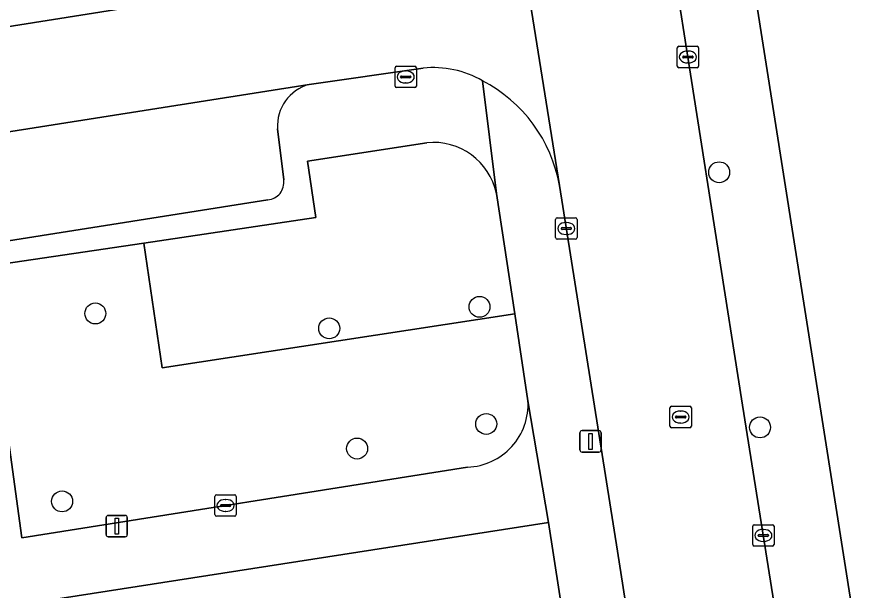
# Model space of a CAD drawing. Extents: x 160077 to 160948, y 386481 to 387498.
# Drawn here: x 160243.34 to 160283.4, y 387295.04 to 387321.86 of the extents above; entities that cross this region are included whole.
import ezdxf

# ---------------------------------------------------------------- set-up
doc = ezdxf.new("R2010")
doc.units = 0
for name, color, linetype in [('IMGEO_Boom', 7, 'Continuous'), ('IMGEO_Erf', 7, 'Continuous'), ('IMGEO_Groenvoorziening', 7, 'Continuous'), ('IMGEO_Kolk', 7, 'Continuous'), ('IMGEO_Lichtmast', 7, 'Continuous'), ('IMGEO_Parkeervlak_open', 7, 'Continuous'), ('IMGEO_Rijbaan_lokaal_open', 7, 'Continuous'), ('IMGEO_Rioolput', 7, 'Continuous'), ('IMGEO_Voetpad_open', 7, 'Continuous')]:
    doc.layers.add(name, color=color, linetype=linetype)

msp = doc.modelspace()

# ---------------------------------------------------------------- linework, layer by layer
at = {"layer": 'IMGEO_Boom'}
for centre in [(160276.167, 387314.609), (160264.96, 387308.317), (160246.995, 387308.009), (160257.932, 387307.312), (160265.274, 387302.84), (160278.077, 387302.682), (160259.236, 387301.691), (160245.441, 387299.221)]:
    msp.add_circle(centre, 0.489, dxfattribs=at)
at = {"layer": 'IMGEO_Erf'}
for points in [[(160301.814, 387326.925), (160277.816, 387323.142), (160287.045, 387264.59)], [(160268.179, 387298.227), (160244.041, 387294.473), (160244.935, 387288.727), (160247.466, 387289.115), (160248.12, 387284.853), (160245.589, 387284.465), (160249.833, 387256.711), (160251.499, 387253.52), (160254.584, 387248.579), (160256.86, 387250), (160272.398, 387259.702)], [(160273.704, 387262.548), (160268.179, 387298.227)]]:
    msp.add_lwpolyline(points, dxfattribs=at)
at = {"layer": 'IMGEO_Groenvoorziening'}
for points in [[(160262.495, 387315.99), (160256.918, 387315.132), (160257.302, 387312.495), (160249.267, 387311.299), (160250.122, 387305.473), (160266.61, 387307.984), (160265.755, 387313.62)], [(160266.61, 387307.984), (160250.122, 387305.473), (160249.267, 387311.299), (160241.755, 387310.181), (160241.834, 387309.64), (160242.607, 387304.329), (160242.884, 387302.425), (160243.552, 387297.522), (160264.405, 387300.824)], [(160267.225, 387303.929), (160266.61, 387307.984)]]:
    msp.add_lwpolyline(points, dxfattribs=at)
for centre, radius, start, end in [((160262.806, 387312.991), 3.015, 12.0367, 95.9295), ((160264.298, 387303.754), 2.932, 272.0924, 3.4154)]:
    msp.add_arc(centre, radius, start, end, dxfattribs=at)
at = {"layer": 'IMGEO_Kolk'}
for p, q in [((160274.204, 387319.574), (160274.204, 387320.426)), ((160274.279, 387320.5), (160275.131, 387320.5)), ((160274.692, 387320.28), (160274.717, 387320.28)), ((160275.205, 387320.426), (160275.205, 387319.574)), ((160274.463, 387319.994), (160274.463, 387320.006)), ((160274.901, 387319.957), (160274.503, 387319.957)), ((160274.506, 387320.043), (160274.904, 387320.043)), ((160274.947, 387320.006), (160274.947, 387319.994)), ((160261.01, 387318.642), (160261.01, 387319.494)), ((160261.085, 387319.568), (160261.937, 387319.568)), ((160262.011, 387319.494), (160262.011, 387318.642)), ((160275.131, 387319.5), (160274.279, 387319.5)), ((160274.715, 387319.72), (160274.69, 387319.72)), ((160261.312, 387319.111), (160261.71, 387319.111)), ((160261.498, 387319.348), (160261.523, 387319.348)), ((160261.269, 387319.062), (160261.269, 387319.074)), ((160261.707, 387319.025), (160261.309, 387319.025)), ((160261.521, 387318.788), (160261.496, 387318.788)), ((160261.753, 387319.074), (160261.753, 387319.062)), ((160261.937, 387318.568), (160261.085, 387318.568)), ((160268.52, 387311.554), (160268.52, 387312.406)), ((160268.595, 387312.48), (160269.447, 387312.48)), ((160269.521, 387312.406), (160269.521, 387311.554)), ((160268.779, 387311.974), (160268.779, 387311.986)), ((160269.217, 387311.937), (160268.819, 387311.937)), ((160268.822, 387312.023), (160269.22, 387312.023)), ((160269.008, 387312.26), (160269.033, 387312.26)), ((160269.263, 387311.986), (160269.263, 387311.974)), ((160269.447, 387311.48), (160268.595, 387311.48)), ((160269.031, 387311.7), (160269.006, 387311.7)), ((160252.584, 387298.604), (160252.584, 387299.456)), ((160252.659, 387299.53), (160253.511, 387299.53)), ((160253.585, 387299.456), (160253.585, 387298.604)), ((160252.886, 387299.073), (160253.284, 387299.073)), ((160253.072, 387299.31), (160253.097, 387299.31)), ((160252.843, 387299.024), (160252.843, 387299.036)), ((160253.281, 387298.987), (160252.883, 387298.987)), ((160253.095, 387298.75), (160253.07, 387298.75)), ((160253.327, 387299.036), (160253.327, 387299.024)), ((160253.511, 387298.53), (160252.659, 387298.53)), ((160277.734, 387297.203), (160277.734, 387298.055)), ((160277.809, 387298.129), (160278.661, 387298.129)), ((160278.222, 387297.909), (160278.247, 387297.909)), ((160278.735, 387298.055), (160278.735, 387297.203)), ((160277.993, 387297.623), (160277.993, 387297.635)), ((160278.431, 387297.586), (160278.033, 387297.586)), ((160278.036, 387297.672), (160278.434, 387297.672)), ((160278.477, 387297.635), (160278.477, 387297.623)), ((160278.661, 387297.129), (160277.809, 387297.129)), ((160278.245, 387297.349), (160278.22, 387297.349))]:
    msp.add_line(p, q, dxfattribs=at)
for points in [[(160274.204, 387319.574), (160274.204, 387320.426)], [(160274.279, 387320.5), (160275.131, 387320.5)], [(160275.205, 387320.426), (160275.205, 387319.574)], [(160261.01, 387318.642), (160261.01, 387319.494)], [(160261.085, 387319.568), (160261.937, 387319.568)], [(160262.011, 387319.494), (160262.011, 387318.642)], [(160275.131, 387319.5), (160274.279, 387319.5)], [(160261.937, 387318.568), (160261.085, 387318.568)], [(160268.52, 387311.554), (160268.52, 387312.406)], [(160268.595, 387312.48), (160269.447, 387312.48)], [(160269.521, 387312.406), (160269.521, 387311.554)], [(160269.447, 387311.48), (160268.595, 387311.48)], [(160252.584, 387298.604), (160252.584, 387299.456)], [(160252.659, 387299.53), (160253.511, 387299.53)], [(160253.585, 387299.456), (160253.585, 387298.604)], [(160253.511, 387298.53), (160252.659, 387298.53)], [(160277.734, 387297.203), (160277.734, 387298.055)], [(160277.809, 387298.129), (160278.661, 387298.129)], [(160278.735, 387298.055), (160278.735, 387297.203)], [(160278.661, 387297.129), (160277.809, 387297.129)]]:
    msp.add_lwpolyline(points, dxfattribs=at)
for centre, radius, start, end in [((160274.281, 387320.424), 0.0765, 91.552, 178.448), ((160274.281, 387320.424), 0.0765, 91.552, 178.448), ((160275.129, 387320.424), 0.0765, 1.552, 88.448), ((160275.129, 387320.424), 0.0765, 1.552, 88.448), ((160274.503, 387320.003), 0.0403, 85.8775, 175.7526), ((160274.5, 387319.993), 0.0366, 178.938, 274.7102), ((160274.904, 387320), 0.043, 264.8664, 352.4533), ((160274.908, 387320.005), 0.0386, 1.7309, 96.639), ((160261.087, 387319.492), 0.0765, 91.552, 178.448), ((160261.087, 387319.492), 0.0765, 91.552, 178.448), ((160261.935, 387319.492), 0.0765, 1.552, 88.448), ((160261.935, 387319.492), 0.0765, 1.552, 88.448), ((160274.281, 387319.576), 0.0765, 181.552, 268.448), ((160274.281, 387319.576), 0.0765, 181.552, 268.448), ((160275.129, 387319.576), 0.0765, 271.552, 358.448), ((160275.129, 387319.576), 0.0765, 271.552, 358.448), ((160261.309, 387319.071), 0.0403, 85.8775, 175.7526), ((160261.714, 387319.073), 0.0386, 1.7309, 96.639), ((160261.306, 387319.061), 0.0366, 178.938, 274.7102), ((160261.71, 387319.068), 0.043, 264.8664, 352.4533), ((160261.087, 387318.644), 0.0765, 181.552, 268.448), ((160261.087, 387318.644), 0.0765, 181.552, 268.448), ((160261.935, 387318.644), 0.0765, 271.552, 358.448), ((160261.935, 387318.644), 0.0765, 271.552, 358.448), ((160268.597, 387312.404), 0.0765, 91.552, 178.448), ((160268.597, 387312.404), 0.0765, 91.552, 178.448), ((160269.445, 387312.404), 0.0765, 1.552, 88.448), ((160269.445, 387312.404), 0.0765, 1.552, 88.448), ((160268.819, 387311.983), 0.0403, 85.8775, 175.7526), ((160268.816, 387311.973), 0.0366, 178.938, 274.7102), ((160269.22, 387311.98), 0.043, 264.8664, 352.4533), ((160269.224, 387311.985), 0.0386, 1.7309, 96.639), ((160268.597, 387311.556), 0.0765, 181.552, 268.448), ((160268.597, 387311.556), 0.0765, 181.552, 268.448), ((160269.445, 387311.556), 0.0765, 271.552, 358.448), ((160269.445, 387311.556), 0.0765, 271.552, 358.448), ((160252.661, 387299.454), 0.0765, 91.552, 178.448), ((160252.661, 387299.454), 0.0765, 91.552, 178.448), ((160253.509, 387299.454), 0.0765, 1.552, 88.448), ((160253.509, 387299.454), 0.0765, 1.552, 88.448), ((160252.883, 387299.033), 0.0403, 85.8775, 175.7526), ((160253.288, 387299.035), 0.0386, 1.7309, 96.639), ((160252.88, 387299.023), 0.0366, 178.938, 274.7102), ((160253.284, 387299.03), 0.043, 264.8664, 352.4533), ((160252.661, 387298.606), 0.0765, 181.552, 268.448), ((160252.661, 387298.606), 0.0765, 181.552, 268.448), ((160253.509, 387298.606), 0.0765, 271.552, 358.448), ((160253.509, 387298.606), 0.0765, 271.552, 358.448), ((160277.811, 387298.053), 0.0765, 91.552, 178.448), ((160277.811, 387298.053), 0.0765, 91.552, 178.448), ((160278.659, 387298.053), 0.0765, 1.552, 88.448), ((160278.659, 387298.053), 0.0765, 1.552, 88.448), ((160278.033, 387297.632), 0.0403, 85.8775, 175.7526), ((160278.03, 387297.622), 0.0366, 178.938, 274.7102), ((160278.434, 387297.629), 0.043, 264.8664, 352.4533), ((160278.438, 387297.634), 0.0386, 1.7309, 96.639), ((160277.811, 387297.205), 0.0765, 181.552, 268.448), ((160277.811, 387297.205), 0.0765, 181.552, 268.448), ((160278.659, 387297.205), 0.0765, 271.552, 358.448), ((160278.659, 387297.205), 0.0765, 271.552, 358.448)]:
    msp.add_arc(centre, radius, start, end, dxfattribs=at)
for centre, major_axis, ratio, start_param, end_param in [((160274.691, 387320), (-0.387, 0.002), 0.722429, 4.712389, 7.853982), ((160274.716, 387320), (-0.39, 0.002), 0.717154, 1.570796, 4.712389), ((160261.497, 387319.068), (-0.387, 0.002), 0.722429, 4.712389, 7.853982), ((160261.522, 387319.068), (-0.39, 0.002), 0.717154, 1.570796, 4.712389), ((160269.007, 387311.98), (-0.387, 0.002), 0.722429, 4.712389, 7.853982), ((160269.032, 387311.98), (-0.39, 0.002), 0.717154, 1.570796, 4.712389), ((160253.071, 387299.03), (-0.387, 0.002), 0.722429, 4.712389, 7.853982), ((160253.096, 387299.03), (-0.39, 0.002), 0.717154, 1.570796, 4.712389), ((160278.221, 387297.629), (-0.387, 0.002), 0.722429, 4.712389, 7.853982), ((160278.246, 387297.629), (-0.39, 0.002), 0.717154, 1.570796, 4.712389)]:
    msp.add_ellipse(centre, major_axis=major_axis, ratio=ratio, start_param=start_param, end_param=end_param, dxfattribs=at)
at = {"layer": 'IMGEO_Lichtmast'}
for p, q in [((160269.657, 387301.628), (160269.657, 387302.428)), ((160269.657, 387302.428), (160269.657, 387301.628)), ((160269.757, 387302.528), (160270.547, 387302.528)), ((160270.547, 387302.528), (160269.757, 387302.528)), ((160270.647, 387302.428), (160270.647, 387301.628)), ((160270.647, 387301.628), (160270.647, 387302.428)), ((160270.547, 387301.528), (160269.757, 387301.528)), ((160269.757, 387301.528), (160270.547, 387301.528)), ((160247.501, 387297.666), (160247.501, 387298.466)), ((160247.501, 387298.466), (160247.501, 387297.666)), ((160247.601, 387298.566), (160248.391, 387298.566)), ((160248.391, 387298.566), (160247.601, 387298.566)), ((160248.491, 387298.466), (160248.491, 387297.666)), ((160248.491, 387297.666), (160248.491, 387298.466)), ((160248.391, 387297.566), (160247.601, 387297.566)), ((160247.601, 387297.566), (160248.391, 387297.566))]:
    msp.add_line(p, q, dxfattribs=at)
for points in [[(160270.077, 387302.403), (160270.227, 387302.403), (160270.227, 387301.653), (160270.077, 387301.653), (160270.077, 387302.403)], [(160247.921, 387298.441), (160248.071, 387298.441), (160248.071, 387297.691), (160247.921, 387297.691), (160247.921, 387298.441)]]:
    msp.add_lwpolyline(points, dxfattribs=at)
for centre, start, end in [((160269.757, 387302.428), 90, 180), ((160269.757, 387302.428), 90, 180), ((160270.547, 387302.428), 0, 90), ((160270.547, 387302.428), 360, 90), ((160269.757, 387301.628), 180, 270), ((160269.757, 387301.628), 180, 270), ((160270.547, 387301.628), 270, 0), ((160270.547, 387301.628), 270, 0), ((160247.601, 387298.466), 90, 180), ((160247.601, 387298.466), 90, 180), ((160248.391, 387298.466), 0, 90), ((160248.391, 387298.466), 360, 90), ((160247.601, 387297.666), 180, 270), ((160247.601, 387297.666), 180, 270), ((160248.391, 387297.666), 270, 0), ((160248.391, 387297.666), 270, 0)]:
    msp.add_arc(centre, 0.1, start, end, dxfattribs=at)
at = {"layer": 'IMGEO_Parkeervlak_open'}
for points in [[(160256.989, 387318.714), (160196.527, 387309.19)], [(160255.802, 387314.249), (160255.516, 387316.647)], [(160183.569, 387302.016), (160255.062, 387313.319)]]:
    msp.add_lwpolyline(points, dxfattribs=at)
for centre, radius, start, end in [((160257.509, 387316.785), 1.998, 105.0872, 183.9634), ((160254.988, 387314.137), 0.822, 275.1622, 7.8193)]:
    msp.add_arc(centre, radius, start, end, dxfattribs=at)
at = {"layer": 'IMGEO_Rijbaan_lokaal_open'}
msp.add_lwpolyline([(160277.217, 387304.02), (160273.892, 387325.164), (160273.299, 387328.934), (160272.796, 387332.128), (160265.973, 387331.055), (160268.704, 387313.984), (160271.418, 387296.886), (160274.828, 387275.015), (160281.66, 387276.081)], close=True, dxfattribs=at)
for points in [[(160268.704, 387313.984), (160265.973, 387331.055)], [(160261.761, 387324.424), (160231.152, 387319.558), (160178.484, 387311.5), (160179.39, 387306.487), (160196.527, 387309.19), (160256.989, 387318.714)], [(160256.989, 387318.714), (160262.324, 387319.479)]]:
    msp.add_lwpolyline(points, dxfattribs=at)
for centre, radius, start, end in [((160262.802, 387314.923), 4.581, 59.9688, 95.9914), ((160261.926, 387312.777), 6.885, 10.0982, 62.5916)]:
    msp.add_arc(centre, radius, start, end, dxfattribs=at)
at = {"layer": 'IMGEO_Rioolput'}
for p, q in [((160273.865, 387302.74), (160273.865, 387303.592)), ((160273.94, 387303.666), (160274.792, 387303.666)), ((160274.866, 387303.592), (160274.866, 387302.74)), ((160274.124, 387303.16), (160274.124, 387303.172)), ((160274.562, 387303.123), (160274.164, 387303.123)), ((160274.167, 387303.209), (160274.565, 387303.209)), ((160274.353, 387303.446), (160274.378, 387303.446)), ((160274.608, 387303.172), (160274.608, 387303.16)), ((160274.792, 387302.666), (160273.94, 387302.666)), ((160274.376, 387302.886), (160274.351, 387302.886))]:
    msp.add_line(p, q, dxfattribs=at)
for points in [[(160273.865, 387302.74), (160273.865, 387303.592)], [(160273.94, 387303.666), (160274.792, 387303.666)], [(160274.866, 387303.592), (160274.866, 387302.74)], [(160274.792, 387302.666), (160273.94, 387302.666)]]:
    msp.add_lwpolyline(points, dxfattribs=at)
for centre, radius, start, end in [((160273.942, 387303.59), 0.0765, 91.552, 178.448), ((160273.942, 387303.59), 0.0765, 91.552, 178.448), ((160274.79, 387303.59), 0.0765, 1.552, 88.448), ((160274.79, 387303.59), 0.0765, 1.552, 88.448), ((160274.164, 387303.169), 0.0403, 85.8775, 175.7526), ((160274.161, 387303.159), 0.0366, 178.938, 274.7102), ((160274.565, 387303.166), 0.043, 264.8664, 352.4533), ((160274.569, 387303.171), 0.0386, 1.7309, 96.639), ((160273.942, 387302.742), 0.0765, 181.552, 268.448), ((160273.942, 387302.742), 0.0765, 181.552, 268.448), ((160274.79, 387302.742), 0.0765, 271.552, 358.448), ((160274.79, 387302.742), 0.0765, 271.552, 358.448)]:
    msp.add_arc(centre, radius, start, end, dxfattribs=at)
for centre, major_axis, ratio, start_param, end_param in [((160274.352, 387303.166), (-0.387, 0.002), 0.722429, 4.712389, 7.853982), ((160274.377, 387303.166), (-0.39, 0.002), 0.717154, 1.570796, 4.712389)]:
    msp.add_ellipse(centre, major_axis=major_axis, ratio=ratio, start_param=start_param, end_param=end_param, dxfattribs=at)
at = {"layer": 'IMGEO_Voetpad_open'}
for points in [[(160271.331, 387341.446), (160272.364, 387334.875), (160272.796, 387332.128), (160273.299, 387328.934), (160273.792, 387329.015), (160274.385, 387325.245), (160273.892, 387325.164), (160277.217, 387304.02), (160281.66, 387276.081), (160282.097, 387273.333), (160283.546, 387264.055), (160285.741, 387250), (160287.919, 387236.059)], [(160155.14, 387273.594), (160156.25, 387273.768), (160180.628, 387277.584), (160182.221, 387277.833), (160183.577, 387278.045), (160183.115, 387281.016), (160182.569, 387284.911), (160181.704, 387290.247), (160180.952, 387294.721), (160179.995, 387300.418), (160179.39, 387306.487), (160178.484, 387311.5), (160231.152, 387319.558), (160261.761, 387324.424)], [(160292.304, 387231.224), (160291.461, 387236.621), (160289.345, 387250), (160287.045, 387264.59), (160277.816, 387323.142)], [(160262.324, 387319.479), (160256.989, 387318.714)], [(160265.095, 387318.889), (160265.755, 387313.62), (160266.61, 387307.984), (160267.225, 387303.929), (160268.179, 387298.227), (160273.704, 387262.548), (160274.649, 387257.656)], [(160265.755, 387313.62), (160265.095, 387318.889)], [(160255.516, 387316.647), (160255.802, 387314.249)], [(160264.405, 387300.824), (160243.552, 387297.522), (160242.884, 387302.425), (160242.607, 387304.329), (160241.834, 387309.64), (160241.755, 387310.181), (160249.267, 387311.299), (160257.302, 387312.495), (160256.918, 387315.132), (160262.495, 387315.99)], [(160275.256, 387272.268), (160274.828, 387275.015), (160271.418, 387296.886), (160268.704, 387313.984)], [(160255.062, 387313.319), (160183.569, 387302.016)], [(160181.704, 387290.247), (160182.569, 387284.911), (160242.532, 387294.238), (160244.041, 387294.473), (160268.179, 387298.227), (160267.225, 387303.929)]]:
    msp.add_lwpolyline(points, dxfattribs=at)
for centre, radius, start, end in [((160262.802, 387314.923), 4.581, 59.9688, 95.9914), ((160257.509, 387316.785), 1.998, 105.0872, 183.9634), ((160261.926, 387312.777), 6.885, 10.0982, 62.5916), ((160262.806, 387312.991), 3.015, 12.0367, 95.9295), ((160254.988, 387314.137), 0.822, 275.1622, 7.8193), ((160264.298, 387303.754), 2.932, 272.0924, 3.4154)]:
    msp.add_arc(centre, radius, start, end, dxfattribs=at)

doc.saveas('drawing.dxf')
